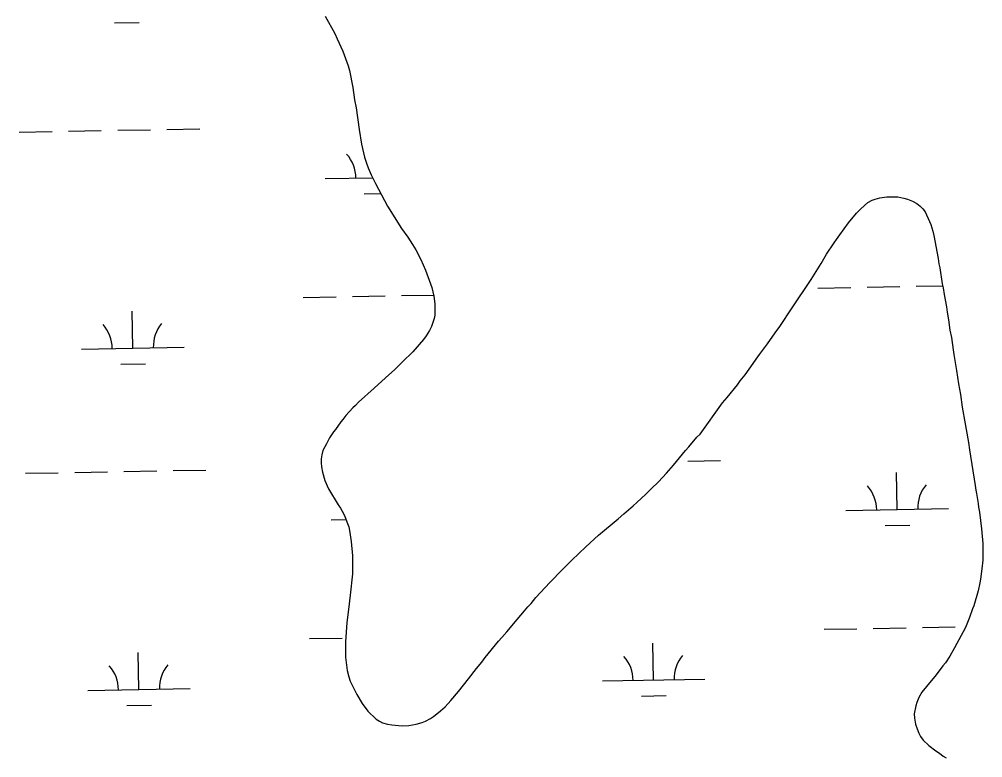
# Model space of a CAD drawing. Extents: x 3957609 to 3995875, y 234277 to 260273.
# Drawn here: x 3985026 to 3985965, y 257049 to 257769 of the extents above; entities that cross this region are included whole.
import ezdxf

# ---------------------------------------------------------------- set-up
doc = ezdxf.new("R2010")
doc.units = 0
doc.layers.add('V-RIVR-EDGE', color=7, linetype='Continuous')
doc.layers.add('V-WETL-SWMP', color=7, linetype='Continuous')

msp = doc.modelspace()

# ---------------------------------------------------------------- linework, layer by layer
at = {"layer": 'V-RIVR-EDGE'}
for points in [[(3985324.329, 257772.281), (3985333.469, 257755.409), (3985335.992, 257750.113)], [(3985335.992, 257750.113), (3985341.429, 257737.954), (3985344.145, 257730.897), (3985346.468, 257723.645), (3985347.821, 257719.137), (3985351.09, 257702.483), (3985352.806, 257690.535), (3985354.344, 257682.894), (3985357.203, 257661.738), (3985359.501, 257647.437), (3985362.585, 257634.7), (3985364.523, 257629.015), (3985366.268, 257624.311), (3985369.18, 257617.642), (3985373.259, 257609.014), (3985385.121, 257586.846), (3985398.747, 257565.064), (3985404.784, 257556.622), (3985409.261, 257549.559), (3985412.765, 257544.455), (3985417.625, 257534.844), (3985422.09, 257524.45), (3985426.935, 257511.316), (3985428.099, 257507.787), (3985430.22, 257499.165), (3985430.976, 257491.92), (3985431.152, 257486.632), (3985431.132, 257480.758), (3985430.532, 257477.629), (3985427.763, 257469.611), (3985425.789, 257465.703), (3985422.833, 257460.624), (3985420.079, 257456.913), (3985409.659, 257445.008), (3985399.638, 257435.258), (3985392.171, 257427.649), (3985383.135, 257419.656), (3985372.133, 257409.514), (3985356.814, 257396.063), (3985353.668, 257392.551), (3985351.311, 257390.404), (3985344.235, 257382.796), (3985341.481, 257379.085), (3985339.515, 257376.744), (3985334.2, 257369.324), (3985332.234, 257366.981), (3985328.492, 257361.122), (3985325.535, 257355.455), (3985323.761, 257352.525), (3985321.986, 257348.811), (3985320.992, 257344.703), (3985320.39, 257340.789), (3985320.179, 257336.679), (3985320.556, 257332.958), (3985321.519, 257327.865), (3985324.032, 257319.632), (3985327.331, 257311.593), (3985336.866, 257295.895), (3985339.203, 257292.559), (3985340.76, 257289.813), (3985342.898, 257285.498), (3985345.421, 257279.417), (3985347.164, 257274.322), (3985347.934, 257270.795), (3985349.462, 257260.02), (3985350.781, 257246.311), (3985350.944, 257237.695), (3985350.715, 257228.69), (3985350.301, 257222.624), (3985349.29, 257213.621), (3985347.268, 257196.399), (3985345.255, 257181.332), (3985344.012, 257162.345), (3985343.977, 257153.144), (3985344.151, 257147.466), (3985344.905, 257139.436), (3985345.671, 257134.539), (3985347.213, 257128.072), (3985348.569, 257124.152), (3985351.094, 257118.659), (3985354.981, 257111.01), (3985360.236, 257102.378), (3985365.887, 257094.917), (3985373.882, 257086.86), (3985377.204, 257084.89), (3985379.94, 257083.509), (3985385.025, 257082.121), (3985389.133, 257081.322), (3985395.593, 257080.712), (3985399.9, 257080.499), (3985405.773, 257080.673), (3985413.021, 257082.016), (3985418.705, 257083.563), (3985422.039, 257085.115), (3985426.747, 257087.644), (3985429.69, 257089.59), (3985436.76, 257095.242), (3985441.081, 257099.142), (3985446.584, 257104.995), (3985454.254, 257113.973), (3985464.088, 257126.272)], [(3985464.088, 257126.272), (3985471.76, 257136.424), (3985476.874, 257142.67), (3985480.218, 257147.161), (3985493.199, 257162.972), (3985496.541, 257166.482), (3985501.456, 257172.143), (3985511.485, 257184.244), (3985518.563, 257192.441), (3985521.711, 257196.541), (3985525.051, 257199.856), (3985529.772, 257205.517), (3985543.139, 257220.152), (3985546.872, 257223.859), (3985551.982, 257229.321), (3985555.91, 257233.026), (3985561.022, 257238.49), (3985564.559, 257242), (3985578.311, 257254.872), (3985590.884, 257266.181), (3985609.932, 257282.36), (3985615.433, 257287.234), (3985624.664, 257294.836), (3985628.004, 257298.152), (3985636.843, 257306.148), (3985642.15, 257311.61), (3985649.221, 257318.436), (3985657.084, 257326.824), (3985663.965, 257334.437), (3985675.569, 257348.881), (3985678.715, 257352.393), (3985686.581, 257361.761), (3985689.725, 257364.882), (3985711.569, 257395.344), (3985716.285, 257400.417), (3985726.12, 257412.715), (3985728.874, 257416.621), (3985733.597, 257422.673), (3985741.467, 257433.609), (3985744.615, 257437.707), (3985747.765, 257442.395), (3985755.635, 257452.938), (3985762.918, 257463.483), (3985767.444, 257469.732), (3985779.454, 257487.895), (3985798.154, 257515.433), (3985807.804, 257531.059), (3985813.125, 257540.046), (3985820.41, 257551.373), (3985822.771, 257554.498), (3985825.921, 257559.184), (3985834.578, 257570.704), (3985842.444, 257580.074), (3985846.374, 257584.364), (3985853.446, 257590.41), (3985857.564, 257592.743), (3985860.505, 257593.908), (3985865.21, 257595.26), (3985871.87, 257596.019), (3985878.526, 257596.189), (3985882.441, 257595.981), (3985888.506, 257594.782), (3985892.026, 257593.791), (3985896.915, 257592.011), (3985901.213, 257589.646), (3985904.531, 257586.891), (3985906.872, 257584.534), (3985909.211, 257581.589), (3985913.483, 257572.177), (3985914.646, 257569.039), (3985916.582, 257562.766), (3985917.739, 257558.26), (3985921.964, 257535.925), (3985922.728, 257530.635), (3985923.496, 257526.717), (3985925.986, 257511.437), (3985926.949, 257507.323), (3985927.905, 257500.857), (3985930.014, 257488.907), (3985930.584, 257483.816), (3985932.122, 257476.175), (3985933.453, 257466.184), (3985934.799, 257458.935), (3985936.711, 257446.79), (3985937.283, 257442.284), (3985939.769, 257426.81), (3985941.68, 257413.684), (3985943.599, 257403.301), (3985945.317, 257391.156), (3985948.389, 257374.698), (3985949.153, 257369.41), (3985951.455, 257356.676), (3985952.407, 257349.428), (3985957.955, 257314.559), (3985958.527, 257310.053), (3985959.299, 257306.918), (3985960.829, 257297.122), (3985961.207, 257293.597), (3985962.168, 257288.701), (3985964.261, 257272.442), (3985965.383, 257258.147)], [(3985965.383, 257258.147), (3985965.326, 257241.896), (3985964.511, 257233.48), (3985963.104, 257223.306), (3985962.504, 257219.98), (3985960.906, 257211.958), (3985956.743, 257197.288), (3985955.555, 257194.357), (3985952.589, 257185.948), (3985948.442, 257176.372), (3985937.991, 257156.441), (3985933.265, 257148.429), (3985929.13, 257141.984), (3985926.572, 257138.863), (3985920.08, 257130.271), (3985910.64, 257118.756), (3985905.922, 257113.289), (3985903.161, 257108.21), (3985901.185, 257103.324), (3985900.193, 257099.998), (3985898.598, 257092.173), (3985898.975, 257087.864), (3985899.933, 257082.182), (3985901.484, 257077.675), (3985903.229, 257073.36), (3985904.783, 257070.222), (3985907.314, 257066.493), (3985912.973, 257061.186), (3985919.807, 257056.07), (3985923.127, 257053.906), (3985926.836, 257050.954), (3985929.572, 257049.378)]]:
    msp.add_lwpolyline(points, dxfattribs=at)
at = {"layer": 'V-WETL-SWMP'}
for p, q in [((3985324.328, 257772.28), (3985333.468, 257755.409)), ((3985118.843, 257765.562), (3985142.839, 257765.999)), ((3985333.468, 257755.409), (3985335.993, 257750.113)), ((3985335.993, 257750.113), (3985341.43, 257737.955)), ((3985341.43, 257737.955), (3985344.145, 257730.897)), ((3985344.145, 257730.897), (3985346.468, 257723.644)), ((3985346.468, 257723.644), (3985347.822, 257719.136)), ((3985347.822, 257719.136), (3985351.089, 257702.483)), ((3985351.089, 257702.483), (3985352.807, 257690.534)), ((3985352.807, 257690.534), (3985354.345, 257682.893)), ((3985354.345, 257682.893), (3985357.204, 257661.738)), ((3985025.917, 257659.215), (3985057.912, 257659.797)), ((3985073.909, 257660.088), (3985105.904, 257660.67)), ((3985121.901, 257660.961), (3985153.896, 257661.542)), ((3985169.894, 257661.833), (3985201.888, 257662.415)), ((3985357.204, 257661.738), (3985359.501, 257647.437)), ((3985359.501, 257647.437), (3985362.586, 257634.7)), ((3985362.586, 257634.7), (3985364.523, 257629.015)), ((3985364.523, 257629.015), (3985366.268, 257624.31)), ((3985366.268, 257624.31), (3985369.18, 257617.643)), ((3985324.107, 257613.887), (3985370.556, 257614.731)), ((3985369.18, 257617.643), (3985373.26, 257609.013)), ((3985373.26, 257609.013), (3985385.121, 257586.846)), ((3985362.381, 257599.149), (3985378.382, 257599.44)), ((3985853.445, 257590.409), (3985857.565, 257592.743)), ((3985857.565, 257592.743), (3985860.506, 257593.907)), ((3985860.506, 257593.907), (3985865.21, 257595.26)), ((3985865.21, 257595.26), (3985871.869, 257596.019)), ((3985871.869, 257596.019), (3985878.526, 257596.19)), ((3985878.526, 257596.19), (3985882.441, 257595.98)), ((3985882.441, 257595.98), (3985888.506, 257594.783)), ((3985888.506, 257594.783), (3985892.027, 257593.791)), ((3985892.027, 257593.791), (3985896.915, 257592.011)), ((3985385.121, 257586.846), (3985398.746, 257565.064)), ((3985842.443, 257580.073), (3985846.375, 257584.365)), ((3985846.375, 257584.365), (3985853.445, 257590.409)), ((3985896.915, 257592.011), (3985901.213, 257589.646)), ((3985901.213, 257589.646), (3985904.531, 257586.892)), ((3985904.531, 257586.892), (3985906.872, 257584.534)), ((3985906.872, 257584.534), (3985909.211, 257581.589)), ((3985834.577, 257570.704), (3985842.443, 257580.073)), ((3985909.211, 257581.589), (3985913.483, 257572.176)), ((3985398.746, 257565.064), (3985404.784, 257556.623)), ((3985825.921, 257559.185), (3985834.577, 257570.704)), ((3985913.483, 257572.176), (3985914.646, 257569.039)), ((3985914.646, 257569.039), (3985916.581, 257562.767)), ((3985404.784, 257556.623), (3985409.261, 257549.559)), ((3985822.771, 257554.498), (3985825.921, 257559.185)), ((3985916.581, 257562.767), (3985917.739, 257558.26)), ((3985917.739, 257558.26), (3985921.964, 257535.925)), ((3985409.261, 257549.559), (3985412.766, 257544.455)), ((3985813.124, 257540.045), (3985820.41, 257551.374)), ((3985820.41, 257551.374), (3985822.771, 257554.498)), ((3985412.766, 257544.455), (3985417.625, 257534.844)), ((3985807.805, 257531.059), (3985813.124, 257540.045)), ((3985417.625, 257534.844), (3985422.09, 257524.451)), ((3985798.154, 257515.432), (3985807.805, 257531.059)), ((3985921.964, 257535.925), (3985922.728, 257530.636)), ((3985922.728, 257530.636), (3985923.496, 257526.717)), ((3985923.496, 257526.717), (3985925.985, 257511.437)), ((3985422.09, 257524.451), (3985426.936, 257511.316)), ((3985426.936, 257511.316), (3985428.098, 257507.788)), ((3985779.454, 257487.895), (3985798.154, 257515.432)), ((3985852.618, 257508.046), (3985884.613, 257508.628)), ((3985900.61, 257508.918), (3985926.465, 257509.389)), ((3985925.985, 257511.437), (3985926.949, 257507.322)), ((3985302.801, 257498.048), (3985334.796, 257498.63)), ((3985350.793, 257498.921), (3985382.788, 257499.503)), ((3985398.785, 257499.794), (3985429.926, 257500.36)), ((3985428.098, 257507.788), (3985430.22, 257499.165)), ((3985430.22, 257499.165), (3985430.976, 257491.919)), ((3985804.626, 257507.173), (3985836.621, 257507.755)), ((3985926.949, 257507.322), (3985927.904, 257500.858)), ((3985927.904, 257500.858), (3985930.014, 257488.907)), ((3985430.976, 257491.919), (3985431.153, 257486.632)), ((3985136.609, 257448.589), (3985135.954, 257484.583)), ((3985431.131, 257480.759), (3985430.532, 257477.628)), ((3985431.153, 257486.632), (3985431.131, 257480.759)), ((3985767.444, 257469.732), (3985779.454, 257487.895)), ((3985930.014, 257488.907), (3985930.583, 257483.815)), ((3985930.583, 257483.815), (3985932.121, 257476.174)), ((3985430.532, 257477.628), (3985427.762, 257469.611)), ((3985932.121, 257476.174), (3985933.454, 257466.184)), ((3985425.789, 257465.703), (3985422.834, 257460.624)), ((3985427.762, 257469.611), (3985425.789, 257465.703)), ((3985755.635, 257452.938), (3985762.918, 257463.483)), ((3985762.918, 257463.483), (3985767.444, 257469.732)), ((3985933.454, 257466.184), (3985934.798, 257458.935)), ((3985420.079, 257456.914), (3985409.659, 257445.009)), ((3985422.834, 257460.624), (3985420.079, 257456.914)), ((3985747.765, 257442.395), (3985755.635, 257452.938)), ((3985934.798, 257458.935), (3985936.711, 257446.79)), ((3985086.617, 257447.68), (3985186.601, 257449.498)), ((3985409.659, 257445.009), (3985399.638, 257435.257)), ((3985744.616, 257437.707), (3985747.765, 257442.395)), ((3985936.711, 257446.79), (3985937.282, 257442.285)), ((3985937.282, 257442.285), (3985939.77, 257426.809)), ((3985124.891, 257432.942), (3985148.887, 257433.379)), ((3985399.638, 257435.257), (3985392.171, 257427.649)), ((3985733.596, 257422.673), (3985741.468, 257433.608)), ((3985741.468, 257433.608), (3985744.616, 257437.707)), ((3985392.171, 257427.649), (3985383.135, 257419.655)), ((3985939.77, 257426.809), (3985941.68, 257413.684)), ((3985383.135, 257419.655), (3985372.134, 257409.515)), ((3985726.12, 257412.715), (3985728.875, 257416.621)), ((3985728.875, 257416.621), (3985733.596, 257422.673)), ((3985372.134, 257409.515), (3985356.814, 257396.063)), ((3985716.286, 257400.417), (3985726.12, 257412.715)), ((3985941.68, 257413.684), (3985943.599, 257403.301)), ((3985356.814, 257396.063), (3985353.668, 257392.55)), ((3985689.724, 257364.883), (3985711.568, 257395.344)), ((3985711.568, 257395.344), (3985716.286, 257400.417)), ((3985943.599, 257403.301), (3985945.317, 257391.156)), ((3985351.311, 257390.405), (3985344.235, 257382.796)), ((3985353.668, 257392.55), (3985351.311, 257390.405)), ((3985945.317, 257391.156), (3985948.389, 257374.699)), ((3985339.514, 257376.744), (3985334.2, 257369.324)), ((3985341.48, 257379.086), (3985339.514, 257376.744)), ((3985344.235, 257382.796), (3985341.48, 257379.086)), ((3985332.234, 257366.982), (3985328.492, 257361.122)), ((3985334.2, 257369.324), (3985332.234, 257366.982)), ((3985948.389, 257374.699), (3985949.152, 257369.41)), ((3985949.152, 257369.41), (3985951.455, 257356.676)), ((3985328.492, 257361.122), (3985325.535, 257355.455)), ((3985678.715, 257352.393), (3985686.58, 257361.762)), ((3985686.58, 257361.762), (3985689.724, 257364.883)), ((3985321.986, 257348.812), (3985320.992, 257344.704)), ((3985323.762, 257352.525), (3985321.986, 257348.812)), ((3985325.535, 257355.455), (3985323.762, 257352.525)), ((3985663.965, 257334.436), (3985675.569, 257348.881)), ((3985675.569, 257348.881), (3985678.715, 257352.393)), ((3985951.455, 257356.676), (3985952.407, 257349.428)), ((3985952.407, 257349.428), (3985957.956, 257314.558)), ((3985320.39, 257340.79), (3985320.18, 257336.68)), ((3985320.992, 257344.704), (3985320.39, 257340.79)), ((3985677.767, 257338.338), (3985709.761, 257338.92)), ((3985175.942, 257329.213), (3985207.936, 257329.795)), ((3985320.18, 257336.68), (3985320.557, 257332.958)), ((3985320.557, 257332.958), (3985321.518, 257327.865)), ((3985657.084, 257326.825), (3985663.965, 257334.436)), ((3985031.965, 257326.595), (3985063.96, 257327.177)), ((3985079.957, 257327.468), (3985111.952, 257328.05)), ((3985127.95, 257328.341), (3985159.944, 257328.922)), ((3985321.518, 257327.865), (3985324.032, 257319.632)), ((3985649.222, 257318.436), (3985657.084, 257326.825)), ((3985881.972, 257291.301), (3985881.317, 257327.295)), ((3985324.032, 257319.632), (3985327.331, 257311.593)), ((3985327.331, 257311.593), (3985336.867, 257295.896)), ((3985636.843, 257306.147), (3985642.149, 257311.609)), ((3985642.149, 257311.609), (3985649.222, 257318.436)), ((3985957.956, 257314.558), (3985958.527, 257310.053)), ((3985628.003, 257298.152), (3985636.843, 257306.147)), ((3985958.527, 257310.053), (3985959.299, 257306.918)), ((3985959.299, 257306.918), (3985960.829, 257297.123)), ((3985336.867, 257295.896), (3985339.204, 257292.559)), ((3985339.204, 257292.559), (3985340.76, 257289.812)), ((3985615.433, 257287.235), (3985624.663, 257294.836)), ((3985624.663, 257294.836), (3985628.003, 257298.152)), ((3985831.98, 257290.392), (3985931.963, 257292.21)), ((3985960.829, 257297.123), (3985961.208, 257293.598)), ((3985961.208, 257293.598), (3985962.169, 257288.7)), ((3985340.76, 257289.812), (3985342.898, 257285.497)), ((3985342.898, 257285.497), (3985345.421, 257279.418)), ((3985590.883, 257266.181), (3985609.933, 257282.361)), ((3985609.933, 257282.361), (3985615.433, 257287.235)), ((3985962.169, 257288.7), (3985964.262, 257272.442)), ((3985330.155, 257281.267), (3985344.545, 257281.529)), ((3985345.421, 257279.418), (3985347.164, 257274.322)), ((3985347.164, 257274.322), (3985347.934, 257270.795)), ((3985870.254, 257275.654), (3985894.25, 257276.09)), ((3985347.934, 257270.795), (3985349.461, 257260.021)), ((3985578.311, 257254.872), (3985590.883, 257266.181)), ((3985964.262, 257272.442), (3985965.384, 257258.146)), ((3985349.461, 257260.021), (3985350.781, 257246.311)), ((3985564.559, 257242.001), (3985578.311, 257254.872)), ((3985965.384, 257258.146), (3985965.325, 257241.896)), ((3985350.781, 257246.311), (3985350.945, 257237.696)), ((3985350.945, 257237.696), (3985350.716, 257228.691)), ((3985555.911, 257233.026), (3985561.022, 257238.49)), ((3985561.022, 257238.49), (3985564.559, 257242.001)), ((3985965.325, 257241.896), (3985964.51, 257233.481)), ((3985350.716, 257228.691), (3985350.302, 257222.624)), ((3985546.872, 257223.858), (3985551.982, 257229.321)), ((3985551.982, 257229.321), (3985555.911, 257233.026)), ((3985964.51, 257233.481), (3985963.103, 257223.305)), ((3985350.302, 257222.624), (3985349.29, 257213.621)), ((3985529.771, 257205.517), (3985543.138, 257220.152)), ((3985543.138, 257220.152), (3985546.872, 257223.858)), ((3985962.503, 257219.979), (3985960.907, 257211.958)), ((3985963.103, 257223.305), (3985962.503, 257219.979)), ((3985349.29, 257213.621), (3985347.269, 257196.4)), ((3985960.907, 257211.958), (3985956.742, 257197.289)), ((3985521.711, 257196.541), (3985525.052, 257199.857)), ((3985525.052, 257199.857), (3985529.771, 257205.517)), ((3985347.269, 257196.4), (3985345.255, 257181.332)), ((3985511.485, 257184.244), (3985518.563, 257192.441)), ((3985518.563, 257192.441), (3985521.711, 257196.541)), ((3985955.556, 257194.357), (3985952.589, 257185.949)), ((3985956.742, 257197.289), (3985955.556, 257194.357)), ((3985345.255, 257181.332), (3985344.011, 257162.346)), ((3985501.456, 257172.143), (3985511.485, 257184.244)), ((3985952.589, 257185.949), (3985948.442, 257176.371)), ((3985496.54, 257166.483), (3985501.456, 257172.143)), ((3985810.674, 257174.553), (3985842.669, 257175.135)), ((3985858.666, 257175.426), (3985890.661, 257176.007)), ((3985906.658, 257176.298), (3985938.653, 257176.88)), ((3985948.442, 257176.371), (3985937.992, 257156.44)), ((3985308.849, 257165.428), (3985340.844, 257166.01)), ((3985344.011, 257162.346), (3985343.977, 257153.144)), ((3985480.219, 257147.161), (3985493.199, 257162.971)), ((3985493.199, 257162.971), (3985496.54, 257166.483)), ((3985644.482, 257125.094), (3985643.827, 257161.088)), ((3985142.657, 257115.969), (3985142.002, 257151.963)), ((3985343.977, 257153.144), (3985344.152, 257147.466)), ((3985937.992, 257156.44), (3985933.264, 257148.43)), ((3985344.152, 257147.466), (3985344.905, 257139.436)), ((3985471.761, 257136.424), (3985476.874, 257142.67)), ((3985476.874, 257142.67), (3985480.219, 257147.161)), ((3985929.129, 257141.985), (3985926.572, 257138.862)), ((3985933.264, 257148.43), (3985929.129, 257141.985)), ((3985344.905, 257139.436), (3985345.67, 257134.539)), ((3985345.67, 257134.539), (3985347.213, 257128.072)), ((3985464.088, 257126.272), (3985471.761, 257136.424)), ((3985926.572, 257138.862), (3985920.08, 257130.271)), ((3985347.213, 257128.072), (3985348.569, 257124.152)), ((3985348.569, 257124.152), (3985351.094, 257118.66)), ((3985454.254, 257113.973), (3985464.088, 257126.272)), ((3985594.49, 257124.185), (3985694.474, 257126.003)), ((3985920.08, 257130.271), (3985910.64, 257118.755)), ((3985092.665, 257115.06), (3985192.649, 257116.878)), ((3985351.094, 257118.66), (3985354.981, 257111.011)), ((3985446.585, 257104.996), (3985454.254, 257113.973)), ((3985905.921, 257113.29), (3985903.161, 257108.21)), ((3985910.64, 257118.755), (3985905.921, 257113.29)), ((3985354.981, 257111.011), (3985360.236, 257102.377)), ((3985441.082, 257099.142), (3985446.585, 257104.996)), ((3985632.764, 257109.447), (3985656.761, 257109.883)), ((3985903.161, 257108.21), (3985901.185, 257103.323)), ((3985130.939, 257100.322), (3985154.935, 257100.759)), ((3985360.236, 257102.377), (3985365.886, 257094.916)), ((3985365.886, 257094.916), (3985373.883, 257086.86)), ((3985429.691, 257089.591), (3985436.76, 257095.243)), ((3985436.76, 257095.243), (3985441.082, 257099.142)), ((3985900.194, 257099.998), (3985898.599, 257092.173)), ((3985901.185, 257103.323), (3985900.194, 257099.998)), ((3985373.883, 257086.86), (3985377.204, 257084.89)), ((3985418.705, 257083.562), (3985422.039, 257085.116)), ((3985422.039, 257085.116), (3985426.747, 257087.644)), ((3985426.747, 257087.644), (3985429.691, 257089.591)), ((3985898.599, 257092.173), (3985898.975, 257087.864)), ((3985898.975, 257087.864), (3985899.933, 257082.183)), ((3985377.204, 257084.89), (3985379.94, 257083.509)), ((3985379.94, 257083.509), (3985385.026, 257082.12)), ((3985385.026, 257082.12), (3985389.134, 257081.322)), ((3985389.134, 257081.322), (3985395.593, 257080.711)), ((3985395.593, 257080.711), (3985399.899, 257080.499)), ((3985399.899, 257080.499), (3985405.773, 257080.673)), ((3985405.773, 257080.673), (3985413.022, 257082.017)), ((3985413.022, 257082.017), (3985418.705, 257083.562)), ((3985899.933, 257082.183), (3985901.483, 257077.674)), ((3985901.483, 257077.674), (3985903.229, 257073.36)), ((3985903.229, 257073.36), (3985904.783, 257070.222)), ((3985904.783, 257070.222), (3985907.315, 257066.493)), ((3985907.315, 257066.493), (3985912.973, 257061.186)), ((3985912.973, 257061.186), (3985919.807, 257056.071)), ((3985919.807, 257056.071), (3985923.127, 257053.905)), ((3985923.127, 257053.905), (3985926.836, 257050.954)), ((3985926.836, 257050.954), (3985929.571, 257049.378))]:
    msp.add_line(p, q, dxfattribs=at)
for centre, start, end in [((3985318.856, 257614.266), 0.269879, 41.813537), ((3985081.366, 257448.059), 0.269879, 41.813537), ((3985191.834, 257450.068), 140.269876, 181.813534), ((3985826.729, 257290.771), 0.269879, 41.813537), ((3985937.197, 257292.78), 140.269876, 181.813534), ((3985589.24, 257124.564), 0.269879, 41.813537), ((3985699.707, 257126.573), 140.269876, 181.813534), ((3985087.414, 257115.439), 0.269879, 41.813537), ((3985197.882, 257117.448), 140.269876, 181.813534)]:
    msp.add_arc(centre, 35.246, start, end, dxfattribs=at)

doc.saveas('drawing.dxf')
